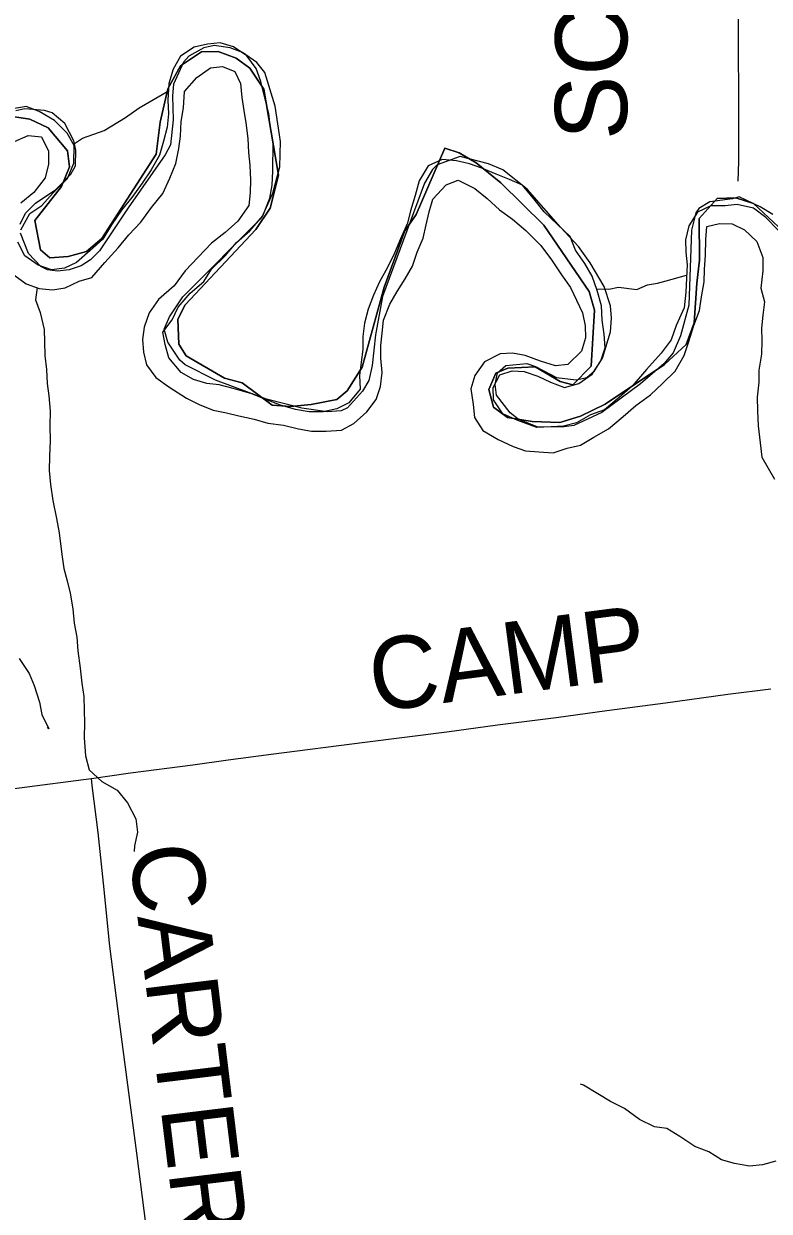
# Model space of a CAD drawing. Extents: x 1584893 to 1934202, y 663575 to 1091909.
# Drawn here: x 1729310 to 1732415, y 934048 to 938992 of the extents above; entities that cross this region are included whole.
import ezdxf

# ---------------------------------------------------------------- set-up
doc = ezdxf.new("R2010")
doc.units = 0
for name, color, linetype in [('GM_X_County_Road', 7, 'Continuous'), ('GM_X_County_Road_Text', 7, 'Continuous'), ('GM_X_Major_River', 7, 'Continuous'), ('GM_X_Minor_River', 7, 'Continuous'), ('GM_X_Section', 7, 'Continuous'), ('GM_X_Township', 7, 'Continuous'), ('GM_X_Township_Road', 7, 'Continuous'), ('GM_X_Township_Road_Text', 7, 'Continuous')]:
    doc.layers.add(name, color=color, linetype=linetype)

msp = doc.modelspace()

# ---------------------------------------------------------------- linework, layer by layer
at = {"layer": 'GM_X_County_Road'}
for points in [[(1729592.1, 935850.1), (1729754.8, 935873.1), (1730015, 935907.4), (1730161.3, 935927.4), (1730340.2, 935950.7), (1730730.8, 936000.6), (1731072.6, 936044.2), (1731284, 936072.9), (1731528, 936104.4), (1731739.4, 936133.1), (1731983.3, 936165.3), (1732243.4, 936201), (1732422.5, 936222.6)], [(1729088, 935784.6), (1729559.9, 935845.5), (1729592.1, 935850.1)]]:
    msp.add_lwpolyline(points, dxfattribs=at)
at = {"layer": 'GM_X_Major_River'}
for points in [[(1730349.6, 938497.8), (1730338.5, 938556.2), (1730331.5, 938618.4), (1730312.6, 938688.9), (1730297.6, 938751.3), (1730278.5, 938805.8), (1730239.3, 938858.5), (1730183.9, 938895.5), (1730128.1, 938912.5), (1730075.9, 938907.3), (1730019.6, 938894.2), (1729963, 938857.1), (1729932.1, 938803.5), (1729915.1, 938743.6), (1729909.9, 938673.5), (1729913, 938617.3), (1729908.1, 938561.3), (1729893.1, 938503.4), (1729876.1, 938445.5), (1729841.1, 938383.9), (1729804.2, 938328.4), (1729761.1, 938269), (1729718.2, 938215.5), (1729675.2, 938154.1), (1729640.2, 938094.5), (1729587.3, 938047.3), (1729530.5, 937998.1), (1729480, 937974.9), (1729425.8, 937967.8), (1729370.1, 937986.7), (1729314.6, 938025.7), (1729285.5, 938082.3)], [(1729269.3, 937946.3), (1729320.8, 937909.3), (1729374.5, 937890.4), (1729430.5, 937883.5), (1729482.7, 937892.6), (1729541.2, 937919.7), (1729593.5, 937934.9), (1729648.6, 937998.2), (1729703.7, 938059.4), (1729748.6, 938112.8), (1729797.5, 938166.1), (1729842.6, 938227.5), (1729889.5, 938284.9), (1729918.6, 938348.6), (1729943.7, 938410.3), (1729956.7, 938472.2), (1729963.5, 938524.3), (1729966.5, 938584.4), (1729975.5, 938642.3), (1729980.6, 938710.4), (1730031.6, 938767.7), (1730088.3, 938808.9), (1730138.5, 938814.1), (1730190.2, 938793.2), (1730213.4, 938742.7), (1730218.5, 938684.4), (1730227.6, 938630.2), (1730234.8, 938579.9), (1730243.7, 938513.6), (1730246.8, 938455.4), (1730251.9, 938403.2), (1730254.9, 938341), (1730254.1, 938288.9), (1730247.2, 938234.9), (1730202, 938169.5), (1730149.2, 938122.2), (1730092.4, 938079), (1730037.4, 938019.8), (1729982.4, 937962.6), (1729937.4, 937901.2), (1729872.3, 937844.1), (1729833.4, 937788.6), (1729812.4, 937728.8), (1729805.5, 937676.8), (1729808.7, 937624.6), (1729821.9, 937572.2), (1729861.1, 937519.5), (1729914.5, 937480.5), (1729987.8, 937433.2), (1730041.4, 937406.2), (1730099.1, 937383.2), (1730155, 937372.2), (1730206.9, 937359.4), (1730270.7, 937346.3), (1730326.5, 937329.3), (1730392.4, 937320.2), (1730454.3, 937305.2), (1730508.2, 937296.2), (1730570.3, 937295.2)], [(1729298.4, 938134.3), (1729335.5, 938201.8), (1729386.1, 938235.1), (1729433.1, 938288.4), (1729492.1, 938347.6), (1729519.2, 938411.3), (1729520.4, 938485.5), (1729491.2, 938536.1), (1729438, 938589.1), (1729374.5, 938626.2), (1729320.8, 938647.2), (1729264.6, 938638.1)], [(1729272.3, 938501.6), (1729328.8, 938526.7), (1729384.8, 938521.8), (1729413.9, 938461.2), (1729413, 938407), (1729400, 938351.1), (1729353, 938289.8), (1729298.2, 938244.5)], [(1732281.7, 938239.3), (1732231.5, 938234.2), (1732171.4, 938233.2), (1732117, 938208), (1732080, 938150.5), (1732067, 938092.5), (1732068.2, 938040.4), (1732073.3, 937988.2), (1732070.4, 937932.1), (1732067.5, 937874), (1732060.4, 937809.9), (1732027.2, 937736.3), (1732006.2, 937676.5), (1731965.2, 937621), (1731904, 937551.9), (1731844.8, 937482.7), (1731790, 937435.5), (1731729.1, 937384.3), (1731670.7, 937363.2), (1731612.1, 937330.1), (1731557.8, 937317), (1731507.7, 937313.8), (1731447.6, 937310.8), (1731367.9, 937340.2), (1731306.3, 937367.3), (1731267.2, 937426), (1731266.1, 937478.2), (1731292.9, 937529.9), (1731345.3, 937547.1), (1731395.3, 937544.2), (1731451.1, 937525.3), (1731504.7, 937500.3), (1731562.4, 937477.3), (1731622.8, 937494.4), (1731677.5, 937533.6), (1731714.4, 937589.1), (1731731.3, 937642.9), (1731728.2, 937699.1), (1731719.1, 937757.4), (1731716.1, 937817.6), (1731699.2, 937882.1), (1731678.1, 937940.6), (1731646.9, 937993.2), (1731607.8, 938050), (1731586.7, 938106.5), (1731533.4, 938155.5), (1731478.2, 938208.5), (1731435.1, 938263.4), (1731387.9, 938320.3), (1731334.2, 938343.2), (1731278.5, 938366.2), (1731218.9, 938391.2), (1731167.1, 938408.1), (1731113.2, 938421.1), (1731053.2, 938426.1), (1730994.8, 938401), (1730957.7, 938337.4), (1730940.7, 938277.5), (1730921.6, 938213.7), (1730908.8, 938161.8), (1730879.7, 938096.1), (1730854.7, 938036.4), (1730825.7, 937976.7), (1730792.6, 937917.1), (1730767.7, 937861.4), (1730744.7, 937803.6), (1730729.8, 937745.7), (1730722.9, 937689.7), (1730722, 937635.6), (1730715.1, 937583.5), (1730708.2, 937527.5), (1730711.3, 937471.3), (1730664.3, 937413.9), (1730613.8, 937388.7), (1730557.5, 937375.6), (1730499.5, 937376.6), (1730441.6, 937385.6), (1730379.8, 937404.6), (1730318.1, 937427.7), (1730260.4, 937450.7), (1730182.7, 937474), (1730124.9, 937489), (1730072.9, 937493.9), (1730017.1, 937510.9), (1729965.5, 937539.8), (1729914.4, 937600.8), (1729899.3, 937657.2), (1729890.1, 937707.4), (1729929, 937758.9), (1729953.9, 937812.7), (1730002.9, 937870), (1730059.8, 937919.2), (1730092.7, 937970.8), (1730149.6, 938026), (1730196.6, 938081.3), (1730251.5, 938130.5), (1730306.5, 938191.8), (1730335.8, 938265.5), (1730344.7, 938319.5), (1730347.6, 938377.6), (1730349.6, 938497.8)], [(1730570.3, 937295.2), (1730634.4, 937300.2), (1730684.9, 937327.4), (1730739.8, 937376.6), (1730778.7, 937428.1), (1730795.6, 937482), (1730802.5, 937540), (1730797.5, 937600.2), (1730798.3, 937652.3), (1730803.2, 937704.4), (1730808.1, 937758.4), (1730835.2, 937824.2), (1730866.1, 937877.8), (1730899, 937929.4), (1730929.9, 937983), (1730948.8, 938040.8), (1730973.8, 938098.6), (1730986.7, 938154.5), (1730999.6, 938208.4), (1731014.5, 938262.3), (1731069.6, 938321.5), (1731119.9, 938340.8), (1731189.4, 938305.5), (1731240.8, 938264.6), (1731292.1, 938217.6), (1731345.6, 938178.6), (1731400.9, 938131.6), (1731463.9, 938068.4), (1731509, 938009.5), (1731550, 937946.7), (1731587.2, 937893.9), (1731637.6, 937788.8), (1731648.7, 937734.5), (1731649.9, 937684.4), (1731632.9, 937628.5), (1731576, 937573.3), (1731525.8, 937568.1), (1731462.1, 937587.2), (1731398.4, 937610.3), (1731346.5, 937621.2), (1731294.4, 937618.1), (1731229.8, 937585.1), (1731188.8, 937527.6), (1731171.8, 937471.7), (1731182.8, 937407.4), (1731187.9, 937353.2), (1731223.1, 937298.5), (1731286.6, 937261.3), (1731348.2, 937232.2), (1731399.9, 937213.3), (1731455.9, 937210.4), (1731515.9, 937205.4), (1731574.3, 937224.5), (1731628.6, 937237.6), (1731685.2, 937270.8), (1731745.8, 937305.9), (1731806.7, 937357), (1731859.5, 937402.2), (1731920.4, 937447.3), (1731971.2, 937494.6), (1732024.1, 937545.9), (1732061.2, 937611.4), (1732080.2, 937669.3), (1732101.2, 937735.1), (1732124.3, 937798.8), (1732133.2, 937854.8), (1732144.3, 937916.8), (1732145.1, 937968.9), (1732150.1, 938029), (1732151.1, 938093.1), (1732156, 938147.2), (1732208.3, 938160.4), (1732260.3, 938159.5), (1732312, 938134.6), (1732363.3, 938085.6), (1732388.2, 938019), (1732389.3, 937962.9), (1732380.1, 937890.9), (1732395.2, 937834.5), (1732388.3, 937778.5), (1732383.4, 937724.4), (1732384.6, 937672.3), (1732383.7, 937616.1), (1732372.6, 937550.2), (1732371.7, 937500), (1732364.7, 937438), (1732365.8, 937379.8), (1732368.8, 937317.6), (1732377.6, 937247.3), (1732384.7, 937187), (1732437.3, 937095.9)], [(1732452.1, 938132.3), (1732400.9, 938185.3), (1732349.5, 938224.2), (1732281.7, 938239.3)]]:
    msp.add_lwpolyline(points, dxfattribs=at)
at = {"layer": 'GM_X_Minor_River'}
for points in [[(1729517.3, 938490.7), (1729554.9, 938515), (1729645.5, 938547.6), (1729734.5, 938602.2), (1729791.2, 938641.4), (1729912.8, 938712.8)], [(1731696.9, 937888.3), (1731747.3, 937887.3), (1731787.5, 937894.6), (1731863.4, 937885.4), (1731907.8, 937904.7), (1731949.9, 937912), (1731986.1, 937921.4), (1732071.1, 937944.7)], [(1729366.2, 937893.3), (1729359.7, 937842.5), (1729378.9, 937790.1), (1729395.8, 937719.6), (1729396.9, 937667.5), (1729398, 937611.3), (1729405.1, 937553.1), (1729408.1, 937494.9), (1729415.3, 937442.6), (1729420.2, 937378.4), (1729419.3, 937318.2), (1729420.3, 937256.1), (1729417.2, 937191.9), (1729416.2, 937131.8), (1729421.3, 937073.6), (1729432.2, 937007.2), (1729447, 936932.8), (1729458.1, 936872.5), (1729468.6, 936782), (1729477.7, 936723.8), (1729490.9, 936673.4), (1729504, 936621.1), (1729515, 936556.7), (1729520, 936496.5), (1729531.1, 936438.1), (1729536.2, 936381.9), (1729545, 936309.6), (1729552, 936247.3), (1729561.1, 936191), (1729562.2, 936132.8), (1729563.4, 936082.7), (1729562.3, 936018.5), (1729567.1, 935944.3), (1729582.2, 935885.9), (1729635.5, 935836.9), (1729699, 935801.7), (1729742.2, 935748.9), (1729777.1, 935682.1), (1729784.2, 935625.9), (1729771.3, 935569.9), (1729770.9, 935545.9)], [(1729291.4, 936349.9), (1729332.4, 936287), (1729353.6, 936236.5), (1729376.5, 936168), (1729385.7, 936115.7), (1729414.8, 936057.1), (1729408.9, 936063.2)], [(1732443.2, 934256.5), (1732386.9, 934241.4), (1732332.7, 934236.3), (1732270.8, 934247.3), (1732217, 934262.3), (1732163.5, 934295.2), (1732105.8, 934318.2), (1732042.4, 934359.4), (1731988.8, 934392.4), (1731936.9, 934399.2), (1731875.3, 934430.3), (1731812, 934475.5), (1731754.4, 934504.5), (1731700.9, 934537.5), (1731641.4, 934572.5), (1731629.4, 934576.8)]]:
    msp.add_lwpolyline(points, dxfattribs=at)
at = {"layer": 'GM_X_Section'}
for points in [[(1732429.9, 938197.8), (1732378.2, 938230.3), (1732290.6, 938271.1), (1732262.5, 938263.3), (1732168.4, 938250.2), (1732122.1, 938222.6), (1732110, 938204.7), (1732091.3, 938132.8), (1732080.5, 937820.9), (1732045.4, 937693.2), (1732014.7, 937621.5), (1731976.3, 937575.8), (1731879.6, 937492.7), (1731718.5, 937374.1), (1731602, 937319.1), (1731561.9, 937313.5), (1731451.9, 937312.5), (1731370.2, 937345.2), (1731336.4, 937371.5), (1731279.1, 937446), (1731273.5, 937490.1), (1731283.9, 937538), (1731318.2, 937569.7), (1731406.3, 937576.9), (1731442.2, 937564.6), (1731529.8, 937519.8), (1731611.7, 937509.1), (1731655.8, 937518.7), (1731688, 937546.4), (1731720.5, 937600.1), (1731753.5, 937709.8), (1731758, 937765.8), (1731754.5, 937817.8), (1731727.2, 937898.1), (1731670.1, 937996.6), (1731620.7, 938065), (1731545.4, 938145.7), (1731406.8, 938303), (1731305.5, 938383.9), (1731245.7, 938408.4), (1731127.9, 938439.5), (1731031.7, 938404.3), (1731013.5, 938384.5), (1730978.9, 938328.8), (1730804.7, 937856.3), (1730775.3, 937696.5), (1730762.1, 937568.7), (1730747.6, 937506.8), (1730721.2, 937463), (1730658.5, 937393.6), (1730632.4, 937379.8), (1730574.4, 937376.3), (1730468.5, 937391.3), (1730320.8, 937428.6), (1730109.5, 937508.5), (1729982.1, 937571.6), (1729960.3, 937591.8), (1729910.9, 937666.3), (1729895.4, 937720.4), (1729917.9, 937772.2), (1729972.6, 937855.7), (1730301.6, 938184.9), (1730348.5, 938286.4), (1730377.5, 938396.2), (1730380.4, 938502.2), (1730357.7, 938648.4), (1730315, 938788.8), (1730281.4, 938831.1), (1730221.7, 938871.6), (1730169.9, 938892.1), (1730104, 938900.7), (1730059.9, 938891.1), (1729997.6, 938857.6), (1729975.4, 938831.8), (1729934.5, 938740.2), (1729930.1, 938692.2), (1729933.2, 938592.2), (1729922.3, 938488.3), (1729899.9, 938446.4), (1729745.9, 938225.8), (1729626.3, 938046.8), (1729587.9, 938009.2), (1729549.7, 937983.5), (1729499.6, 937968), (1729451.5, 937962.4), (1729409.6, 937966.8), (1729381.7, 937981), (1729330.1, 938035.5), (1729296.9, 938119.8)], [(1729295.2, 938157.8), (1729317.7, 938203.6), (1729360, 938245.3), (1729444.6, 938302.5), (1729507.1, 938365.9), (1729525.4, 938399.8), (1729528, 938465.8), (1729518.4, 938503.9), (1729481, 938576.2), (1729429.4, 938620.7), (1729397.5, 938631), (1729315.5, 938637.7), (1729277.5, 938630)]]:
    msp.add_lwpolyline(points, dxfattribs=at)
at = {"layer": 'GM_X_Township'}
for points in [[(1729226.6, 938611.4), (1729335.3, 938594.8), (1729412, 938558.7), (1729492.8, 938462.4), (1729501.1, 938396.1), (1729467, 938314.3), (1729356.3, 938172.4), (1729380.2, 938050.1), (1729418.5, 938017), (1729495.1, 938022.3), (1729571.7, 938044), (1729635.9, 938097.8), (1729861.5, 938449), (1729878, 938582.7), (1729910.1, 938721.4), (1729962.8, 938816.8), (1730050.8, 938874.8), (1730120.1, 938876.8), (1730194.7, 938849), (1730251.7, 938807.6), (1730309.7, 938719.5), (1730372, 938362.2), (1730336.8, 938224.5), (1730276.9, 938135.3), (1729982.9, 937821.4), (1729951.9, 937761.4), (1729956.1, 937657.8), (1729987.2, 937609.1), (1730146.6, 937517), (1730220.2, 937497.3), (1730344.5, 937404.2), (1730421.1, 937397.9), (1730507.1, 937406.2), (1730613.8, 937427), (1730657.3, 937464.3), (1730719.3, 937562.7), (1730811.3, 937895.2), (1730898.2, 938129.3), (1730944.8, 938197.6), (1731063.7, 938474.3), (1731123.8, 938454.6), (1731194.2, 938413.2), (1731297.8, 938329.3), (1731476, 938153.3), (1731665.6, 937877.8), (1731687.4, 937800.2), (1731674.1, 937566.1), (1731597.5, 937488.4), (1731544.7, 937502.8), (1731440, 937563.9), (1731327.1, 937558.7), (1731276.4, 937537), (1731247.4, 937469.6), (1731267.2, 937396.1), (1731325.2, 937352.6), (1731427.7, 937336), (1731543.7, 937332), (1731628.6, 937357.9), (1731732.2, 937408.7), (1731979.4, 937573.8), (1732069.9, 937656.2), (1732102.1, 937746.7), (1732114.1, 937911.6), (1732124.2, 938008.1), (1732123.4, 938180.9), (1732198.7, 938264.3), (1732276.6, 938267.4), (1732349.4, 938243.3), (1732454.5, 938146.4)], [(1732454.5, 938146.4), (1732349.4, 938243.3), (1732276.6, 938267.4), (1732198.7, 938264.3), (1732123.4, 938180.9), (1732124.2, 938008.1), (1732114.1, 937911.6), (1732102.1, 937746.7), (1732069.9, 937656.2), (1731979.4, 937573.8), (1731732.2, 937408.7), (1731628.6, 937357.9), (1731543.7, 937332), (1731427.7, 937336), (1731325.2, 937352.6), (1731267.2, 937396.1), (1731247.4, 937469.6), (1731276.4, 937537), (1731327.1, 937558.7), (1731440, 937563.9), (1731544.7, 937502.8), (1731597.5, 937488.4), (1731674.1, 937566.1), (1731687.4, 937800.2), (1731665.6, 937877.8), (1731476, 938153.3), (1731297.8, 938329.3), (1731194.2, 938413.2), (1731123.8, 938454.6), (1731063.7, 938474.3), (1730944.8, 938197.6), (1730898.2, 938129.3), (1730811.3, 937895.2), (1730719.3, 937562.7), (1730657.3, 937464.3), (1730613.8, 937427), (1730507.1, 937406.2), (1730421.1, 937397.9), (1730344.5, 937404.2), (1730220.2, 937497.3), (1730146.6, 937517), (1729987.2, 937609.1), (1729956.1, 937657.8), (1729951.9, 937761.4), (1729982.9, 937821.4), (1730276.9, 938135.3), (1730336.8, 938224.5), (1730372, 938362.2), (1730309.7, 938719.5), (1730251.7, 938807.6), (1730194.7, 938849), (1730120.1, 938876.8), (1730050.8, 938874.8), (1729962.8, 938816.8), (1729910.1, 938721.4), (1729878, 938582.7), (1729861.5, 938449), (1729635.9, 938097.8), (1729571.7, 938044), (1729495.1, 938022.3), (1729418.5, 938017), (1729380.2, 938050.1), (1729356.3, 938172.4), (1729467, 938314.3), (1729501.1, 938396.1), (1729492.8, 938462.4), (1729412, 938558.7), (1729335.3, 938594.8), (1729226.6, 938611.4)]]:
    msp.add_lwpolyline(points, dxfattribs=at)
at = {"layer": 'GM_X_Township_Road'}
for points in [[(1732286.6, 938336.7), (1732288, 938418.9), (1732288.1, 938534), (1732288, 938731.4), (1732287.6, 938846.4), (1732287.8, 939010.9)], [(1729891.1, 933361.3), (1729879.7, 933475.6), (1729834.9, 933866.8), (1729781.9, 934290.1), (1729758.4, 934469), (1729710.8, 934826.8), (1729668.6, 935152.2), (1729642, 935413.4), (1729619.8, 935625.5), (1729595.7, 935820.9), (1729592.1, 935850.1)]]:
    msp.add_lwpolyline(points, dxfattribs=at)

# ---------------------------------------------------------------- texts
at = {"layer": 'GM_X_County_Road_Text'}
msp.add_text('CAMP', height=300, rotation=7.4205, dxfattribs=at).set_placement((1730768.8, 936125.9))
at = {"layer": 'GM_X_Township_Road_Text'}
for s, rotation, p in [('SCHOTTE', 89.8472, (1731822.9, 938507.7)), ('CARTER', 276.931, (1729748.5, 935563))]:
    msp.add_text(s, height=300, rotation=rotation, dxfattribs=at).set_placement(p)

doc.saveas('drawing.dxf')
